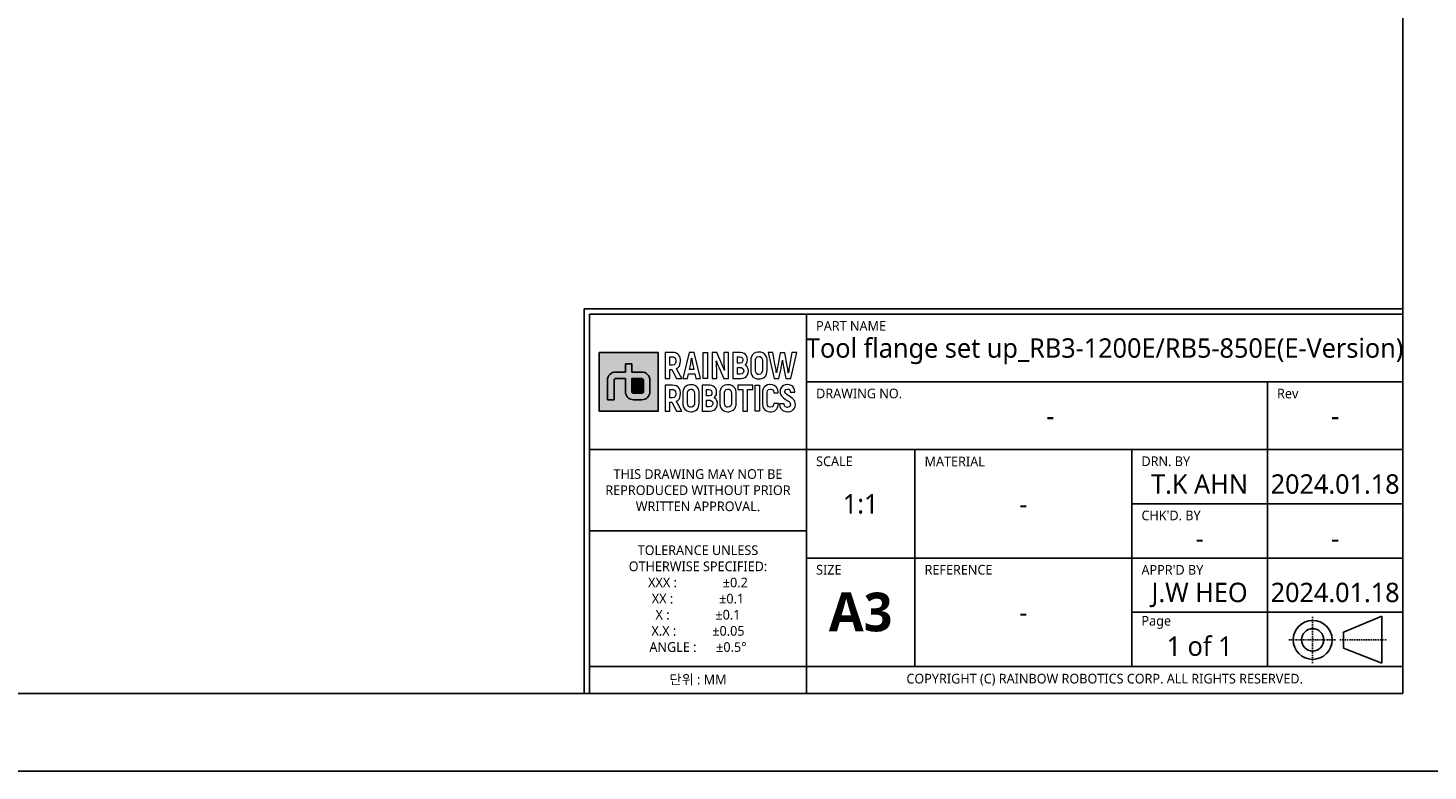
# Model space of a CAD drawing. Header units: millimetres. Extents: x 0 to 4378, y 0 to 2397.
# Tile 280 of 330: x 3597 to 3777, y 0 to 96. Entities that reach past the tile are written whole.
import ezdxf
from ezdxf.enums import TextEntityAlignment as Align

# ---------------------------------------------------------------- set-up
doc = ezdxf.new("R2010")
doc.units = ezdxf.units.MM
doc.header["$LTSCALE"] = 0.2
doc.linetypes.add('CENTER2', pattern=[1.125, 0.75, -0.125, 0.125, -0.125])
for name, color, linetype in [('02_Center Line', 1, 'CENTER2'), ('05_Section Line', 3, 'Continuous'), ('09_Table Line', 2, 'Continuous'), ('10_Drawing Template', 2, 'Continuous')]:
    doc.layers.add(name, color=color, linetype=linetype)
doc.layers.add('14_Mark', color=7, linetype='Continuous', true_color=0xe03c31)
doc.styles.add('Rainbow-2.5 Style', font='malgunsl.ttf')

# ---------------------------------------------------------------- blocks, each defined once
blk = doc.blocks.new('A$C04cd0c3c1123')
at = {"layer": '14_Mark'}
h = blk.add_hatch(color=256, dxfattribs=at)
h.dxf.hatch_style = 1
h.paths.add_polyline_path([(313.85, 54.05), (306.26, 54.05), (306.26, 46.45), (313.85, 46.45)])
h = blk.add_hatch(color=256, dxfattribs=at)
h.dxf.hatch_style = 1
h.paths.add_polyline_path([(311.95, 50.46, 0.414214), (311.74, 50.67), (310.48, 50.67), (310.48, 48.98, 0.414214), (310.69, 48.77), (311.74, 48.77, 0.414214), (311.95, 48.98)])
at = {"linetype": 'Continuous'}
for p, q in [((402.34, 17.94), (407.28, 19.98)), ((407.28, 19.98), (407.28, 13.91)), ((402.34, 17.94), (402.34, 15.85)), ((407.28, 13.91), (402.34, 15.85))]:
    blk.add_line(p, q, dxfattribs=at)
blk.add_lwpolyline([(0, 0), (420, 0), (420, 297), (0, 297)], close=True)
at = {"lineweight": 0}
for points in [[(315.71, 54.05), (314.78, 54.05), (314.78, 50.67), (315.37, 50.67), (315.37, 51.85), (315.64, 51.85)], [(315.7, 53.48), (315.81, 53.47), (315.99, 53.39), (316.1, 53.21), (316.14, 52.95), (316.13, 52.81), (316.06, 52.59), (315.92, 52.45), (315.7, 52.41), (315.37, 52.41)], [(315.37, 52.41), (315.37, 53.48), (315.7, 53.48)], [(316.61, 53.58), (316.48, 53.76), (316.4, 53.83), (316.21, 53.95), (315.98, 54.02), (315.71, 54.05)], [(316.56, 52.24), (316.66, 52.44), (316.72, 52.68), (316.75, 52.96), (316.74, 53.11), (316.69, 53.36), (316.61, 53.58)], [(318.5, 54.05), (317.86, 54.05), (317.04, 50.67), (317.65, 50.67), (317.79, 51.28), (318.58, 51.28)], [(317.91, 51.85), (318.04, 52.47), (318.06, 52.54), (318.09, 52.75), (318.13, 53.01), (318.17, 53.3), (318.19, 53.3)], [(318.19, 53.3), (318.21, 53.18), (318.25, 52.87), (318.3, 52.63), (318.32, 52.47), (318.46, 51.85), (317.91, 51.85)], [(318.58, 51.28), (318.71, 50.67), (319.33, 50.67), (318.5, 54.05)], [(321.43, 54.05), (320.84, 54.05), (320.84, 50.67), (321.42, 50.67), (321.42, 51.69), (321.42, 51.95), (321.41, 52.2), (321.4, 52.45), (321.38, 52.7), (321.35, 52.94), (321.37, 52.96)], [(321.37, 52.96), (321.38, 52.92), (321.44, 52.77), (321.54, 52.51), (321.68, 52.14), (322.33, 50.67)], [(322.4, 51.77), (322.38, 51.83), (322.28, 52.1), (322.22, 52.25), (322.13, 52.46), (321.43, 54.05)], [(322.33, 50.67), (322.92, 50.67), (322.92, 54.05)], [(322.92, 54.05), (322.33, 54.05), (322.33, 53.02), (322.34, 52.8), (322.35, 52.55), (322.36, 52.3), (322.39, 52.05), (322.42, 51.78), (322.4, 51.77)], [(324.5, 54.05), (323.52, 54.05), (323.52, 50.67), (324.53, 50.67), (324.58, 50.68), (324.84, 50.71), (325.06, 50.8), (325.25, 50.94), (325.28, 50.98), (325.41, 51.17)], [(324.41, 53.49), (324.6, 53.45), (324.75, 53.32), (324.79, 53.08), (324.76, 52.87), (324.64, 52.71), (324.43, 52.66), (324.11, 52.66)], [(324.11, 52.66), (324.11, 53.49), (324.41, 53.49)], [(325.28, 53.6), (325.15, 53.79), (324.98, 53.92), (324.76, 54.01), (324.5, 54.05)], [(325.41, 52.1), (325.29, 52.26), (325.08, 52.4), (325.14, 52.44), (325.28, 52.62)], [(325.28, 52.62), (325.36, 52.85), (325.39, 53.11), (325.39, 53.11), (325.36, 53.38), (325.28, 53.6)], [(326.87, 54.1), (326.72, 54.09), (326.48, 54.05), (326.26, 53.95), (326.09, 53.8), (325.99, 53.68), (325.89, 53.47), (325.82, 53.24), (325.81, 52.96), (325.81, 51.76), (325.81, 51.57), (325.87, 51.32), (325.95, 51.1)], [(325.95, 51.1), (326.09, 50.92), (326.17, 50.83), (326.37, 50.71), (326.6, 50.64), (326.87, 50.62), (327.01, 50.62), (327.26, 50.67), (327.47, 50.77), (327.65, 50.92), (327.74, 51.04), (327.84, 51.24), (327.91, 51.48), (327.93, 51.76), (327.93, 52.96), (327.92, 53.15), (327.87, 53.4), (327.78, 53.62)], [(326.87, 51.19), (326.72, 51.21), (326.55, 51.31), (326.45, 51.49), (326.41, 51.76), (326.41, 52.96), (326.43, 53.15), (326.51, 53.36), (326.65, 53.49), (326.87, 53.53)], [(327.78, 53.62), (327.65, 53.8), (327.56, 53.88), (327.36, 54.01), (327.13, 54.08), (326.87, 54.1)], [(326.87, 53.53), (327.01, 53.51), (327.18, 53.41), (327.28, 53.23), (327.32, 52.96), (327.32, 51.76), (327.3, 51.57), (327.22, 51.36), (327.08, 51.23), (326.87, 51.19)], [(328.68, 54.05), (328.07, 54.05), (328.82, 50.67)], [(329.13, 51.42), (329.11, 51.54), (329.08, 51.76), (329.04, 52.02), (328.98, 52.33), (328.68, 54.05)], [(328.82, 50.67), (329.45, 50.67), (329.73, 51.97), (329.75, 52.06), (329.8, 52.29), (329.84, 52.54), (329.87, 52.79), (329.9, 53.06), (329.92, 53.06)], [(330.22, 53.99), (329.59, 53.99), (329.3, 52.34), (329.25, 52.05), (329.2, 51.73), (329.16, 51.52), (329.15, 51.42), (329.13, 51.42)], [(329.92, 53.06), (329.93, 52.96), (329.95, 52.71), (329.99, 52.46), (330.03, 52.21), (330.08, 51.97), (330.36, 50.67)], [(330.66, 51.42), (330.65, 51.49), (330.62, 51.67), (330.58, 51.95), (330.52, 52.34), (330.22, 53.99)], [(330.36, 50.67), (330.99, 50.67), (331.74, 54.05)], [(331.74, 54.05), (331.13, 54.05), (330.83, 52.33), (330.79, 52.11), (330.74, 51.84), (330.71, 51.6), (330.68, 51.42), (330.66, 51.42)], [(315.64, 51.85), (316.24, 50.67), (316.9, 50.67), (316.21, 51.95)], [(316.21, 51.95), (316.22, 51.96), (316.41, 52.08), (316.56, 52.24)], [(324.44, 52.1), (324.58, 52.09), (324.79, 51.99), (324.85, 51.91), (324.91, 51.66), (324.91, 51.61), (324.84, 51.4), (324.69, 51.27), (324.44, 51.23), (324.11, 51.23)], [(324.11, 51.23), (324.11, 52.1), (324.44, 52.1)], [(325.41, 51.17), (325.49, 51.4), (325.52, 51.66), (325.49, 51.88), (325.41, 52.1)], [(315.71, 49.82), (314.78, 49.82), (314.78, 46.45), (315.37, 46.45), (315.37, 47.63), (315.64, 47.63)], [(315.7, 49.26), (315.81, 49.25), (315.99, 49.16), (316.1, 48.99), (316.14, 48.73), (316.13, 48.59), (316.06, 48.37), (315.92, 48.24), (315.7, 48.19), (315.37, 48.19)], [(315.37, 48.19), (315.37, 49.26), (315.7, 49.26)], [(316.61, 49.36), (316.48, 49.54), (316.4, 49.61), (316.21, 49.73), (315.98, 49.8), (315.71, 49.82)], [(316.56, 48.02), (316.66, 48.22), (316.72, 48.46), (316.75, 48.74), (316.74, 48.88), (316.69, 49.14), (316.61, 49.36)], [(318.1, 49.88), (317.96, 49.88), (317.71, 49.82), (317.5, 49.73), (317.32, 49.58), (317.22, 49.46), (317.12, 49.25), (317.06, 49.01), (317.04, 48.74), (317.04, 47.54), (317.05, 47.34), (317.09, 47.1), (317.19, 46.88)], [(317.19, 46.88), (317.32, 46.7), (317.41, 46.62), (317.6, 46.49), (317.83, 46.42), (318.1, 46.39), (318.24, 46.4), (318.49, 46.45), (318.7, 46.55), (318.88, 46.7), (318.97, 46.82), (319.08, 47.02), (319.13, 47.26), (319.16, 47.54), (319.16, 48.74), (319.15, 48.93), (319.1, 49.18), (319.01, 49.4)], [(318.1, 46.97), (317.95, 46.99), (317.78, 47.09), (317.68, 47.27), (317.65, 47.54), (317.65, 48.74), (317.66, 48.93), (317.74, 49.14), (317.89, 49.27), (318.1, 49.31)], [(319.01, 49.4), (318.88, 49.58), (318.79, 49.66), (318.59, 49.78), (318.36, 49.86), (318.1, 49.88)], [(318.1, 49.31), (318.24, 49.29), (318.41, 49.19), (318.51, 49.01), (318.55, 48.74), (318.55, 47.54), (318.53, 47.35), (318.45, 47.14), (318.31, 47.01), (318.1, 46.97)], [(320.51, 49.82), (319.52, 49.82), (319.52, 46.45), (320.59, 46.45), (320.84, 46.49), (321.06, 46.58), (321.25, 46.72), (321.28, 46.76), (321.41, 46.95)], [(320.42, 49.26), (320.6, 49.23), (320.75, 49.1), (320.8, 48.86), (320.77, 48.65), (320.65, 48.49), (320.43, 48.44), (320.11, 48.44)], [(320.11, 48.44), (320.11, 49.26), (320.42, 49.26)], [(321.29, 49.38), (321.15, 49.57), (320.98, 49.7), (320.77, 49.79), (320.51, 49.82)], [(321.28, 48.4), (321.37, 48.62), (321.4, 48.88), (321.4, 48.89), (321.37, 49.15), (321.29, 49.38)], [(322.87, 49.88), (322.73, 49.88), (322.48, 49.82), (322.27, 49.73), (322.09, 49.58), (322, 49.46), (321.89, 49.25), (321.83, 49.01), (321.81, 48.74), (321.81, 47.54), (321.82, 47.34), (321.87, 47.1), (321.96, 46.88)], [(321.96, 46.88), (322.09, 46.7), (322.18, 46.62), (322.38, 46.49), (322.61, 46.42), (322.87, 46.39), (323.01, 46.4), (323.26, 46.45), (323.47, 46.55), (323.65, 46.7), (323.75, 46.82), (323.85, 47.02), (323.91, 47.26), (323.93, 47.54), (323.93, 48.74), (323.92, 48.93), (323.87, 49.18), (323.78, 49.4)], [(322.87, 46.97), (322.72, 46.99), (322.56, 47.09), (322.45, 47.27), (322.42, 47.54), (322.42, 48.74), (322.43, 48.93), (322.51, 49.14), (322.66, 49.27), (322.87, 49.31)], [(323.78, 49.4), (323.65, 49.58), (323.56, 49.66), (323.37, 49.78), (323.14, 49.86), (322.87, 49.88)], [(322.87, 49.31), (323.02, 49.29), (323.19, 49.19), (323.29, 49.01), (323.32, 48.74), (323.32, 47.54), (323.31, 47.35), (323.23, 47.14), (323.08, 47.01), (322.87, 46.97)], [(327.41, 49.33), (327.35, 49.09), (327.32, 48.81), (327.32, 47.47), (327.33, 47.33), (327.37, 47.07), (327.46, 46.85), (327.59, 46.67), (327.65, 46.62), (327.84, 46.5), (328.07, 46.42), (328.33, 46.39), (328.45, 46.4), (328.7, 46.44), (328.92, 46.53), (329.1, 46.67), (329.17, 46.75), (329.28, 46.95)], [(328.33, 49.89), (328.24, 49.89), (327.99, 49.85), (327.77, 49.75), (327.59, 49.61), (327.52, 49.53), (327.41, 49.33)], [(328.33, 46.97), (328.28, 46.97), (328.09, 47.04), (327.97, 47.2), (327.94, 47.47), (327.94, 48.88), (327.99, 49.12), (328.12, 49.27), (328.33, 49.32)], [(328.33, 49.32), (328.45, 49.31), (328.66, 49.2), (328.73, 49.09), (328.78, 48.82), (329.37, 48.82), (329.36, 48.97), (329.31, 49.22), (329.22, 49.44), (329.08, 49.62), (329.03, 49.67), (328.83, 49.79), (328.6, 49.87), (328.33, 49.89)], [(330.55, 49.89), (330.52, 49.89), (330.26, 49.86), (330.04, 49.78), (329.85, 49.65), (329.72, 49.48), (329.63, 49.27), (329.59, 49.01), (329.61, 48.81), (329.7, 48.58), (329.78, 48.44), (329.95, 48.27), (330.06, 48.17), (330.27, 48.03), (330.39, 47.95), (330.6, 47.82), (330.67, 47.77), (330.85, 47.6), (330.87, 47.57), (330.95, 47.34), (330.95, 47.28), (330.85, 47.07), (330.79, 47.02), (330.55, 46.96)], [(331.45, 46.86), (331.54, 47.08), (331.57, 47.33), (331.56, 47.49), (331.49, 47.73), (331.44, 47.83), (331.3, 48.03), (331.22, 48.09), (331.03, 48.25), (330.95, 48.3), (330.74, 48.43), (330.68, 48.46), (330.47, 48.6), (330.45, 48.61), (330.27, 48.78), (330.19, 49), (330.2, 49.02), (330.29, 49.23), (330.31, 49.25), (330.55, 49.32)], [(331.39, 49.45), (331.26, 49.63), (331.23, 49.66), (331.04, 49.79), (330.81, 49.86), (330.55, 49.89)], [(330.55, 49.32), (330.71, 49.29), (330.86, 49.16), (330.91, 48.92), (331.52, 48.92), (331.52, 48.97), (331.48, 49.23), (331.39, 49.45)], [(315.64, 47.63), (316.24, 46.45), (316.9, 46.45), (316.21, 47.73)], [(316.21, 47.73), (316.22, 47.74), (316.41, 47.86), (316.56, 48.02)], [(320.44, 47.88), (320.59, 47.87), (320.79, 47.77), (320.86, 47.69), (320.91, 47.44), (320.91, 47.38), (320.85, 47.18), (320.69, 47.05), (320.45, 47.01), (320.11, 47.01)], [(320.11, 47.01), (320.11, 47.88), (320.44, 47.88)], [(321.41, 47.88), (321.29, 48.04), (321.09, 48.18), (321.14, 48.22), (321.28, 48.4)], [(321.41, 46.95), (321.49, 47.18), (321.52, 47.44), (321.5, 47.66), (321.41, 47.88)], [(329.39, 47.45), (328.79, 47.45), (328.77, 47.29), (328.66, 47.09), (328.58, 47.02), (328.33, 46.97)], [(329.28, 46.95), (329.35, 47.18), (329.39, 47.45)], [(330.13, 47.41), (329.53, 47.41), (329.53, 47.31), (329.57, 47.05), (329.67, 46.84), (329.81, 46.66), (329.85, 46.61), (330.05, 46.49), (330.28, 46.41), (330.55, 46.39), (330.63, 46.39), (330.89, 46.43), (331.11, 46.52), (331.29, 46.66), (331.31, 46.67), (331.45, 46.86)], [(330.55, 46.96), (330.53, 46.96), (330.31, 47.02), (330.18, 47.16), (330.13, 47.41)]]:
    blk.add_lwpolyline(points, dxfattribs=at)
for points in [[(319.65, 54.05), (320.24, 54.05), (320.24, 50.67), (319.65, 50.67), (319.65, 54.05)], [(326.09, 49.82), (324.13, 49.82), (324.13, 49.26), (324.8, 49.26), (324.8, 46.45), (325.41, 46.45), (325.41, 49.26), (326.09, 49.26)], [(326.37, 49.82), (326.96, 49.82), (326.96, 46.45), (326.37, 46.45), (326.37, 49.82)]]:
    blk.add_lwpolyline(points, close=True, dxfattribs=at)
at = {"linetype": 'Continuous'}
for radius in [2.51, 1.44]:
    blk.add_circle((398.35, 16.93), radius, dxfattribs=at)
at = {"layer": '02_Center Line'}
for p, q in [((398.35, 13.92), (398.35, 19.99)), ((395.29, 16.93), (401.37, 16.93)), ((401.85, 16.93), (407.82, 16.93))]:
    blk.add_line(p, q, dxfattribs=at)
at = {"layer": '05_Section Line', "linetype": 'Continuous'}
for q in [(410, 59.7), (304.3, 10)]:
    blk.add_line((304.3, 59.7), q, dxfattribs=at)
blk.add_lwpolyline([(410, 10), (410, 287), (10, 287), (10, 10)], close=True, dxfattribs=at)
at = {"layer": '09_Table Line'}
for p, q in [((305, 41.5), (305, 59)), ((305, 59), (333, 59)), ((333, 10), (333, 59)), ((333, 59), (410, 59)), ((410, 59), (410, 10)), ((392.5, 50.25), (333, 50.25)), ((392.5, 50.25), (410, 50.25)), ((392.5, 41.5), (392.5, 50.25)), ((305, 41.5), (333, 41.5)), ((305, 31), (305, 41.5)), ((375, 41.5), (333, 41.5)), ((347, 41.5), (347, 13.5)), ((375, 41.5), (392.5, 41.5)), ((375, 34.5), (375, 41.5)), ((392.5, 34.5), (392.5, 41.5)), ((392.5, 41.5), (410, 41.5)), ((375, 34.5), (392.5, 34.5)), ((375, 27.5), (375, 34.5)), ((392.5, 27.5), (392.5, 34.5)), ((392.5, 34.5), (410, 34.5)), ((333, 31), (305, 31)), ((305, 23.42), (305, 31)), ((333, 27.5), (410, 27.5)), ((375, 27.5), (375, 20.5)), ((392.5, 20.5), (392.5, 27.5)), ((305, 10), (305, 23.42)), ((375, 20.5), (375, 13.5)), ((375, 20.5), (392.5, 20.5)), ((392.5, 13.5), (392.5, 20.5)), ((392.5, 20.5), (410, 20.5)), ((333, 13.5), (305, 13.5)), ((410, 13.5), (333, 13.5)), ((305, 10), (333, 10)), ((333, 10), (410, 10))]:
    blk.add_line(p, q, dxfattribs=at)
at = {"layer": '14_Mark'}
for p, q in [((309.63, 51.52), (309.63, 52.57)), ((309.63, 52.57), (310.48, 52.57)), ((310.48, 52.57), (310.48, 51.52)), ((308.36, 51.52), (309.63, 51.52)), ((309.63, 50.67), (308.37, 50.67)), ((309.63, 48.98), (309.63, 50.67)), ((310.48, 51.52), (311.75, 51.52)), ((311.74, 50.67), (310.48, 50.67)), ((310.48, 50.67), (310.48, 48.98)), ((307.31, 47.93), (307.31, 50.47)), ((308.16, 47.93), (308.16, 50.46)), ((311.95, 50.46), (311.95, 48.98)), ((312.8, 50.47), (312.8, 48.98)), ((307.31, 47.93), (308.16, 47.93)), ((310.68, 47.93), (311.75, 47.93)), ((310.69, 48.77), (311.74, 48.77))]:
    blk.add_line(p, q, dxfattribs=at)
blk.add_lwpolyline([(306.26, 54.05), (313.85, 54.05), (313.85, 46.45), (306.26, 46.45)], close=True, dxfattribs=at)
for centre, radius, start, end in [((308.36, 50.47), 1.05, 90, 180), ((308.37, 50.46), 0.21, 90, 180), ((311.74, 50.46), 0.21, 0, 90), ((311.75, 50.47), 1.05, 0, 90), ((310.68, 48.98), 1.05, 180, 270), ((310.69, 48.98), 0.21, 180, 270), ((311.74, 48.98), 0.21, 270, 0), ((311.75, 48.98), 1.05, 270, 0)]:
    blk.add_arc(centre, radius, start, end, dxfattribs=at)
at = {"color": 2, "linetype": 'Continuous', "char_height": 1.25, "width": 28, "attachment_point": 5, "style": 'Rainbow-2.5 Style'}
for s, insert in [('{\\C256;THIS DRAWING MAY NOT BE \\PREPRODUCED WITHOUT PRIOR \\PWRITTEN APPROVAL.}', (319, 36.25)), ('{\\C256;TOLERANCE UNLESS \\POTHERWISE SPECIFIED:\\PXXX :              %%P0.2\\PXX :              %%P0.1  \\PX :              %%P0.1\\PX.X :           %%P0.05\\PANGLE :      %%P0.5%%D}', (319, 22.25)), ('{\\C256;단위 : MM}', (319, 11.75))]:
    blk.add_mtext(s, dxfattribs=dict(at, insert=insert))
at = {"insert": (340, 20.5), "char_height": 5, "width": 14, "attachment_point": 5, "style": 'Rainbow-2.5 Style'}
blk.add_mtext('{\\fMalgun Gothic|b1|i0|c129|p50;A3}', dxfattribs=at)
at = {"linetype": 'Continuous', "insert": (371.5, 11.79), "char_height": 1.25, "width": 77, "attachment_point": 5, "style": 'Rainbow-2.5 Style'}
blk.add_mtext('COPYRIGHT (C) RAINBOW ROBOTICS CORP. ALL RIGHTS RESERVED.', dxfattribs=at)
at = {"linetype": 'Continuous', "style": 'Rainbow-2.5 Style'}
for tag, p in [('PART_NAME', (371.5, 54.62)), ('DRAWING_NO', (364.5, 45.87)), ('REV', (401.25, 45.87)), ('제도', (383.75, 37.06)), ('DATE_1', (401.25, 37.06)), ('SCALE', (340, 34.5)), ('MATERIAL', (361, 34.5)), ('검도', (383.75, 30.06)), ('DATE_2', (401.25, 30.06)), ('승인', (383.75, 23.06)), ('DATE_3', (401.25, 23.06)), ('REFERENCE', (361, 20.5)), ('PAGE', (383.75, 16.12))]:
    blk.add_attdef(tag, text='', height=2.5, dxfattribs=at).set_placement(p, align=Align.MIDDLE_CENTER)
at = {"layer": '10_Drawing Template', "linetype": 'Continuous', "char_height": 1.25, "attachment_point": 7, "style": 'Rainbow-2.5 Style'}
for s, insert in [('PART NAME', (334.25, 56.85)), ('DRAWING NO.', (334.25, 48.1)), ('Rev', (393.75, 48.1)), ('SCALE', (334.25, 39.35)), ('MATERIAL', (348.25, 39.35)), ('DRN. BY', (376.25, 39.35)), ("CHK'D. BY", (376.25, 32.35)), ('SIZE', (334.25, 25.35)), ('REFERENCE', (348.25, 25.35)), ("APPR'D BY", (376.25, 25.35)), ('Page', (376.25, 18.35))]:
    blk.add_mtext(s, dxfattribs=dict(at, insert=insert))

msp = doc.modelspace()

# ---------------------------------------------------------------- block references
msp.add_blockref('A$C04cd0c3c1123', (3364, 0)).add_auto_attribs({'승인': 'J.W HEO', '검도': '-', '제도': 'T.K AHN', 'REV': '-', 'PART_NAME': 'Tool flange set up_RB3-1200E/RB5-850E(E-Version)', 'DRAWING_NO': '-', 'SCALE': '1:1', 'MATERIAL': '-', 'REFERENCE': '-', 'PAGE': '1 of 1', 'DATE_1': '2024.01.18', 'DATE_2': '-', 'DATE_3': '2024.01.18'})

doc.saveas('drawing.dxf')
